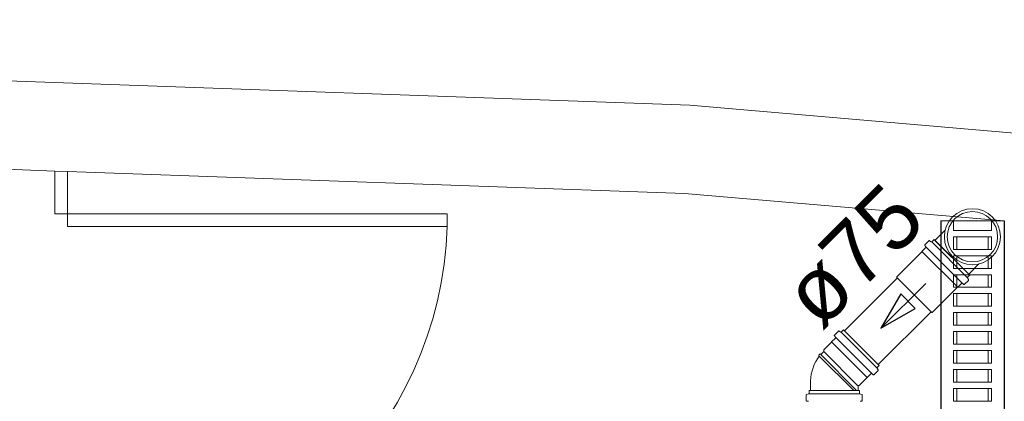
# Model space of a CAD drawing. Header units: millimetres. Extents: x 567 to 934, y -1 to 364.
# Tile 269 of 656: x 630.15 to 633.26, y 235.68 to 236.89. Entities that reach past the tile are written whole.
import ezdxf

# ---------------------------------------------------------------- set-up
doc = ezdxf.new("R2010")
doc.units = ezdxf.units.MM
doc.header["$MEASUREMENT"] = 0
doc.linetypes.add('NULL', pattern=[0])
doc.layers.add('ARQ FINA', color=8, linetype='Continuous')
for name, color, linetype, lineweight in [('Simbolos', 14, 'Continuous', 20), ('Simbolos_int', 14, 'Continuous', 15), ('TQ-Condutos', 14, 'Continuous', 25), ('TQ-Sentido conduto', 14, 'Continuous', 30), ('TQ-Textos conduto', 7, 'Continuous', 9)]:
    doc.layers.add(name, color=color, linetype=linetype, lineweight=lineweight)
doc.styles.add('Arial', font='arial.ttf')

msp = doc.modelspace()

# ---------------------------------------------------------------- linework, layer by layer
at = {"layer": 'ARQ FINA', "lineweight": 5}
for p, q in [((632.266, 236.6142), (624.7394, 236.885)), ((632.266, 236.6142), (624.7401, 236.885)), ((625.0194, 236.5948), (630.2594, 236.4062)), ((634.8997, 236.3888), (632.266, 236.6142)), ((634.8997, 236.3888), (632.266, 236.6142)), ((630.2594, 236.2708), (630.2594, 236.4062)), ((630.2994, 236.4048), (630.2594, 236.4062)), ((630.2994, 236.4048), (632.2491, 236.3346)), ((630.2994, 236.4048), (630.2994, 236.2708)), ((632.2491, 236.3346), (633.2594, 236.2482)), ((630.2594, 236.2708), (630.2994, 236.2708)), ((630.2994, 236.2708), (630.2994, 236.2308)), ((630.2994, 236.2708), (631.4994, 236.2708)), ((631.4994, 236.2708), (631.4994, 236.2308)), ((630.2994, 236.2308), (631.4994, 236.2308)), ((633.0594, 235.5195), (633.0594, 236.2482)), ((633.0594, 236.2482), (633.2594, 236.2482)), ((633.0994, 236.2482), (633.0594, 236.2482)), ((633.0994, 236.2182), (633.0994, 236.2482)), ((633.2594, 236.2482), (633.2194, 236.2482)), ((633.2194, 236.2482), (633.2194, 236.2182)), ((633.2194, 236.2182), (633.0994, 236.2182)), ((633.0994, 236.1582), (633.0994, 236.1982)), ((633.0994, 236.1982), (633.2194, 236.1982)), ((633.1095, 236.1982), (633.1095, 236.1582)), ((633.2095, 236.1582), (633.2095, 236.1982)), ((633.2194, 236.1982), (633.2194, 236.1582)), ((633.2194, 236.1582), (633.0994, 236.1582)), ((633.0994, 236.0982), (633.0994, 236.1382)), ((633.0994, 236.1382), (633.2194, 236.1382)), ((633.1095, 236.1382), (633.1095, 236.0982)), ((633.2095, 236.0982), (633.2095, 236.1382)), ((633.2194, 236.1382), (633.2194, 236.0982)), ((633.2194, 236.0982), (633.0994, 236.0982)), ((633.0994, 236.0382), (633.0994, 236.0782)), ((633.0994, 236.0782), (633.2194, 236.0782)), ((633.1095, 236.0782), (633.1095, 236.0382)), ((633.2095, 236.0382), (633.2095, 236.0782)), ((633.2194, 236.0782), (633.2194, 236.0382)), ((633.2194, 236.0382), (633.0994, 236.0382)), ((633.0994, 235.9782), (633.0994, 236.0182)), ((633.0994, 236.0182), (633.2194, 236.0182)), ((633.1095, 236.0182), (633.1095, 235.9782)), ((633.2095, 235.9782), (633.2095, 236.0182)), ((633.2194, 236.0182), (633.2194, 235.9782)), ((633.2194, 235.9782), (633.0994, 235.9782)), ((633.0994, 235.9182), (633.0994, 235.9582)), ((633.0994, 235.9582), (633.2194, 235.9582)), ((633.1095, 235.9582), (633.1095, 235.9182)), ((633.2095, 235.9182), (633.2095, 235.9582)), ((633.2194, 235.9582), (633.2194, 235.9182)), ((633.2194, 235.9182), (633.0994, 235.9182)), ((633.0994, 235.8582), (633.0994, 235.8982)), ((633.0994, 235.8982), (633.2194, 235.8982)), ((633.1095, 235.8982), (633.1095, 235.8582)), ((633.2095, 235.8582), (633.2095, 235.8982)), ((633.2194, 235.8982), (633.2194, 235.8582)), ((633.2194, 235.8582), (633.0994, 235.8582)), ((633.0994, 235.7982), (633.0994, 235.8382)), ((633.0994, 235.8382), (633.2194, 235.8382)), ((633.1095, 235.8382), (633.1095, 235.7982)), ((633.2095, 235.7982), (633.2095, 235.8382)), ((633.2194, 235.8382), (633.2194, 235.7982)), ((633.2194, 235.7982), (633.0994, 235.7982)), ((633.0994, 235.7382), (633.0994, 235.7782)), ((633.0994, 235.7782), (633.2194, 235.7782)), ((633.1095, 235.7782), (633.1095, 235.7382)), ((633.2095, 235.7382), (633.2095, 235.7782)), ((633.2194, 235.7782), (633.2194, 235.7382)), ((633.2194, 235.7382), (633.0994, 235.7382)), ((633.0994, 235.6782), (633.0994, 235.7182)), ((633.0994, 235.7182), (633.2194, 235.7182)), ((633.1095, 235.7182), (633.1095, 235.6782)), ((633.2095, 235.6782), (633.2095, 235.7182)), ((633.2194, 235.7182), (633.2194, 235.6782)), ((633.2194, 235.6782), (633.0994, 235.6782))]:
    msp.add_line(p, q, dxfattribs=at)
msp.add_arc((630.2994, 236.2708), 1.2007, 270, 358.0908, dxfattribs=at)
at = {"layer": 'Simbolos'}
for p, q in [((633.0381, 236.1894), (633.0317, 236.183)), ((633.0381, 236.1894), (633.1507, 236.0768)), ((633.0733, 236.2188), (633.041, 236.1865)), ((633.012, 236.1639), (632.9999, 236.1517)), ((633.0121, 236.1666), (633.0089, 236.1704)), ((633.0214, 236.1854), (633.009, 236.1731)), ((633.0292, 236.1826), (633.0238, 236.1858)), ((632.9999, 236.151), (632.9201, 236.0712)), ((632.9999, 236.1517), (632.9999, 236.151)), ((633.18, 236.112), (633.1478, 236.0797)), ((632.9201, 236.0712), (632.9201, 236.0698)), ((632.9201, 236.0698), (633.0311, 235.9588)), ((633.1439, 236.068), (633.147, 236.0626)), ((633.1507, 236.0768), (633.1442, 236.0704)), ((633.1123, 236.0386), (633.0325, 235.9588)), ((633.113, 236.0386), (633.1123, 236.0386)), ((633.1251, 236.0507), (633.113, 236.0386)), ((633.1278, 236.0509), (633.1316, 236.0476)), ((633.1467, 236.0601), (633.1343, 236.0478)), ((633.0325, 235.9588), (633.0311, 235.9588)), ((632.7264, 235.8777), (632.7144, 235.8657)), ((632.7265, 235.8804), (632.723, 235.8845)), ((632.7355, 235.8996), (632.7232, 235.8872)), ((632.7434, 235.8968), (632.7379, 235.8999)), ((632.7522, 235.9035), (632.7458, 235.8971)), ((632.7522, 235.9035), (632.8648, 235.7909)), ((632.7144, 235.865), (632.6893, 235.8399)), ((632.7144, 235.8657), (632.7144, 235.865)), ((632.6776, 235.8274), (632.6735, 235.8232)), ((632.6754, 235.8209), (632.6735, 235.8232)), ((632.6799, 235.8255), (632.6776, 235.8274)), ((632.6893, 235.8348), (632.6799, 235.8255)), ((632.6893, 235.8399), (632.6893, 235.8348)), ((632.8648, 235.7909), (632.8583, 235.7845)), ((632.8262, 235.7531), (632.8011, 235.728)), ((632.827, 235.7531), (632.8262, 235.7531)), ((632.8389, 235.7651), (632.827, 235.7531)), ((632.8416, 235.7652), (632.8458, 235.7618)), ((632.8608, 235.7743), (632.8485, 235.7619)), ((632.858, 235.7821), (632.8611, 235.7767)), ((632.6472, 235.7386), (632.6471, 235.712)), ((632.7982, 235.726), (632.7982, 235.712)), ((632.8011, 235.728), (632.8002, 235.728)), ((632.6341, 235.6974), (632.6341, 235.6799)), ((632.6416, 235.701), (632.6355, 235.6993)), ((632.6431, 235.712), (632.8023, 235.712)), ((632.6431, 235.712), (632.6431, 235.7029)), ((632.8023, 235.712), (632.8023, 235.7029)), ((632.8037, 235.701), (632.8098, 235.6993)), ((632.8113, 235.6974), (632.8113, 235.6799)), ((632.6408, 235.6775), (632.6359, 235.6779)), ((632.8045, 235.6775), (632.8094, 235.6779))]:
    msp.add_line(p, q, dxfattribs=at)
for points in [[(633.009, 236.1731), (633.0088, 236.1728), (633.0087, 236.1725), (633.0085, 236.1722), (633.0085, 236.1719), (633.0085, 236.1716), (633.0085, 236.1713), (633.0086, 236.1709), (633.0087, 236.1706), (633.0089, 236.1704)], [(633.012, 236.1639), (633.0122, 236.1641), (633.0124, 236.1644), (633.0125, 236.1647), (633.0126, 236.165), (633.0126, 236.1654), (633.0125, 236.1657), (633.0124, 236.166), (633.0123, 236.1663), (633.0121, 236.1666)], [(633.0238, 236.1858), (633.0236, 236.1859), (633.0233, 236.186), (633.023, 236.186), (633.0227, 236.186), (633.0224, 236.186), (633.0221, 236.1859), (633.0219, 236.1858), (633.0216, 236.1856), (633.0214, 236.1854)], [(633.0292, 236.1826), (633.0295, 236.1825), (633.0298, 236.1824), (633.0301, 236.1824), (633.0304, 236.1824), (633.0306, 236.1824), (633.0309, 236.1825), (633.0312, 236.1826), (633.0314, 236.1828), (633.0317, 236.183)], [(633.1442, 236.0704), (633.144, 236.0702), (633.1439, 236.0699), (633.1438, 236.0697), (633.1437, 236.0694), (633.1436, 236.0691), (633.1436, 236.0688), (633.1437, 236.0685), (633.1438, 236.0682), (633.1439, 236.068)], [(633.1278, 236.0508), (633.1276, 236.051), (633.1273, 236.0512), (633.1269, 236.0513), (633.1266, 236.0513), (633.1263, 236.0513), (633.126, 236.0512), (633.1257, 236.0511), (633.1254, 236.0509), (633.1251, 236.0507)], [(633.1316, 236.0477), (633.1319, 236.0475), (633.1322, 236.0473), (633.1325, 236.0472), (633.1328, 236.0472), (633.1332, 236.0472), (633.1335, 236.0473), (633.1338, 236.0474), (633.1341, 236.0476), (633.1343, 236.0478)], [(633.1467, 236.0601), (633.1469, 236.0604), (633.1471, 236.0606), (633.1472, 236.0609), (633.1473, 236.0612), (633.1473, 236.0614), (633.1473, 236.0617), (633.1472, 236.062), (633.1472, 236.0623), (633.147, 236.0626)], [(632.7232, 235.8872), (632.723, 235.8869), (632.7228, 235.8867), (632.7227, 235.8864), (632.7226, 235.886), (632.7226, 235.8857), (632.7226, 235.8854), (632.7227, 235.8851), (632.7229, 235.8848), (632.723, 235.8845)], [(632.7264, 235.8777), (632.7266, 235.8779), (632.7268, 235.8782), (632.7269, 235.8785), (632.7269, 235.8788), (632.727, 235.8792), (632.7269, 235.8795), (632.7268, 235.8798), (632.7267, 235.8801), (632.7265, 235.8804)], [(632.738, 235.8999), (632.7377, 235.9), (632.7374, 235.9001), (632.7371, 235.9002), (632.7368, 235.9002), (632.7365, 235.9001), (632.7363, 235.9), (632.736, 235.8999), (632.7358, 235.8998), (632.7355, 235.8996)], [(632.7434, 235.8968), (632.7436, 235.8966), (632.7439, 235.8966), (632.7442, 235.8965), (632.7445, 235.8965), (632.7448, 235.8965), (632.745, 235.8966), (632.7453, 235.8967), (632.7456, 235.8969), (632.7458, 235.8971)], [(632.6754, 235.8209), (632.6695, 235.8122), (632.6641, 235.8031), (632.6595, 235.7936), (632.6556, 235.7838), (632.6524, 235.7738), (632.6499, 235.7635), (632.6482, 235.7531), (632.6473, 235.7425), (632.6472, 235.732)], [(632.8583, 235.7845), (632.8582, 235.7843), (632.858, 235.784), (632.8579, 235.7838), (632.8578, 235.7835), (632.8578, 235.7832), (632.8578, 235.7829), (632.8578, 235.7826), (632.8579, 235.7824), (632.858, 235.7821)], [(632.8416, 235.7652), (632.8414, 235.7654), (632.8411, 235.7656), (632.8408, 235.7657), (632.8404, 235.7657), (632.8401, 235.7657), (632.8398, 235.7656), (632.8395, 235.7655), (632.8392, 235.7653), (632.8389, 235.7651)], [(632.8458, 235.7618), (632.846, 235.7616), (632.8463, 235.7614), (632.8466, 235.7614), (632.847, 235.7613), (632.8473, 235.7613), (632.8476, 235.7614), (632.8479, 235.7615), (632.8482, 235.7617), (632.8485, 235.7619)], [(632.8608, 235.7743), (632.861, 235.7745), (632.8612, 235.7747), (632.8613, 235.775), (632.8614, 235.7753), (632.8614, 235.7756), (632.8614, 235.7759), (632.8614, 235.7761), (632.8613, 235.7764), (632.8612, 235.7767)], [(632.8002, 235.728), (632.7998, 235.728), (632.7995, 235.7279), (632.7992, 235.7278), (632.7989, 235.7276), (632.7986, 235.7273), (632.7984, 235.727), (632.7983, 235.7267), (632.7982, 235.7264), (632.7982, 235.726)], [(632.6355, 235.6993), (632.6353, 235.6992), (632.635, 235.6991), (632.6348, 235.6989), (632.6346, 235.6987), (632.6344, 235.6985), (632.6342, 235.6983), (632.6341, 235.698), (632.6341, 235.6977), (632.6341, 235.6974)], [(632.6416, 235.701), (632.6418, 235.7011), (632.6421, 235.7012), (632.6423, 235.7014), (632.6425, 235.7016), (632.6427, 235.7018), (632.6429, 235.702), (632.643, 235.7023), (632.643, 235.7026), (632.6431, 235.7029)], [(632.8023, 235.7029), (632.8023, 235.7026), (632.8023, 235.7023), (632.8024, 235.702), (632.8026, 235.7018), (632.8028, 235.7016), (632.803, 235.7014), (632.8032, 235.7012), (632.8035, 235.7011), (632.8037, 235.701)], [(632.8113, 235.6974), (632.8112, 235.6977), (632.8112, 235.698), (632.8111, 235.6983), (632.8109, 235.6985), (632.8107, 235.6987), (632.8105, 235.6989), (632.8103, 235.6991), (632.81, 235.6992), (632.8098, 235.6993)], [(632.6341, 235.6799), (632.6341, 235.6796), (632.6342, 235.6793), (632.6343, 235.679), (632.6345, 235.6787), (632.6347, 235.6784), (632.635, 235.6782), (632.6352, 235.6781), (632.6356, 235.678), (632.6359, 235.6779)], [(632.8094, 235.6779), (632.8098, 235.678), (632.8101, 235.6781), (632.8104, 235.6782), (632.8106, 235.6784), (632.8108, 235.6787), (632.811, 235.679), (632.8111, 235.6793), (632.8112, 235.6796), (632.8113, 235.6799)]]:
    msp.add_lwpolyline(points, dxfattribs=at)
msp.add_circle((633.1594, 236.1982), 0.0886, dxfattribs=at)
at = {"layer": 'Simbolos_int'}
for p, q in [((633.0135, 236.1649), (633.1261, 236.0523)), ((633.0306, 236.1819), (633.1431, 236.0693)), ((633.041, 236.1865), (633.1478, 236.0797)), ((632.9999, 236.1517), (633.113, 236.0386)), ((632.7277, 235.879), (632.8402, 235.7664)), ((632.7447, 235.896), (632.8573, 235.7834)), ((632.7144, 235.8657), (632.827, 235.7531)), ((632.6754, 235.8209), (632.7844, 235.712)), ((632.6799, 235.8255), (632.7934, 235.712)), ((632.6893, 235.8348), (632.7981, 235.7259)), ((632.6431, 235.7014), (632.8023, 235.7014)), ((632.7982, 235.712), (632.6471, 235.712))]:
    msp.add_line(p, q, dxfattribs=at)
msp.add_circle((633.1594, 236.1982), 0.0796, dxfattribs=at)
at = {"layer": 'TQ-Condutos'}
for p, q in [((633.0594, 236.2482), (633.0594, 235.5195)), ((633.2594, 236.2482), (633.2594, 235.5195)), ((632.9222, 236.0677), (632.7551, 235.9006)), ((633.029, 235.9609), (632.8619, 235.7938))]:
    msp.add_line(p, q, dxfattribs=at)
at = {"layer": 'TQ-Sentido conduto'}
for p, q in [((632.9328, 236.0173), (632.8703, 235.9091)), ((632.9786, 235.9716), (632.9328, 236.0173)), ((632.8703, 235.9091), (632.9786, 235.9716))]:
    msp.add_line(p, q, dxfattribs=at)
msp.add_lwpolyline([(633.0118, 236.0505), (632.8703, 235.9091)], dxfattribs=at)

# ---------------------------------------------------------------- texts
at = {"layer": 'TQ-Textos conduto', "linetype": 'NULL', "insert": (632.8542, 236.0666), "char_height": 0.2, "width": 0.962805, "attachment_point": 8, "rotation": 45.0001, "line_spacing_factor": 0.6, "style": 'Arial'}
msp.add_mtext('ø75', dxfattribs=at)

doc.saveas('drawing.dxf')
